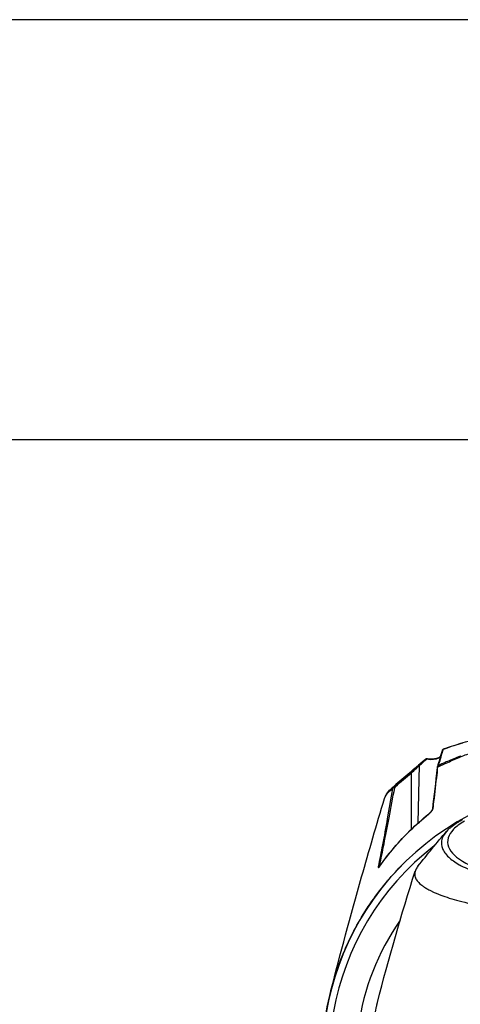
# Model space of a CAD drawing. Header units: millimetres. Extents: x 0 to 7374, y 0 to 4200.
# Tile 532 of 656: x 1844 to 1990, y 3872 to 4200. Entities that reach past the tile are written whole.
import ezdxf
from ezdxf.enums import TextEntityAlignment as Align

# ---------------------------------------------------------------- set-up
doc = ezdxf.new("R2010")
doc.units = ezdxf.units.MM
doc.header["$LTSCALE"] = 0.2
doc.layers.add('10_Drawing Template', color=2, linetype='Continuous')
doc.styles.add('Rainbow-2.5 Style', font='malgunsl.ttf')

# ---------------------------------------------------------------- blocks, each defined once
blk = doc.blocks.new('A$Cf13cdfad')
blk.add_lwpolyline([(0, 0), (594, 0), (594, 420), (0, 420)], close=True)
at = {"layer": '10_Drawing Template'}
blk.add_lwpolyline([(14, 14), (580, 14), (580, 406), (14, 406)], close=True, dxfattribs=at)
at = {"style": 'Rainbow-2.5 Style'}
for tag, p in [('품명', (525.55, 77.113)), ('품번', (513.175, 64.738)), ('리비전', (567.625, 64.738)), ('제도', (540.754, 52.186)), ('제도일자', (567.625, 52.186)), ('스케일', (481, 48.65)), ('재질', (508.579, 48.65)), ('검토', (540.754, 42.286)), ('검토일자', (567.625, 42.286)), ('승인', (540.754, 32.386)), ('승인일자', (567.625, 32.386)), ('참조', (508.579, 28.85)), ('페이지', (540.754, 22.486))]:
    blk.add_attdef(tag, text='', height=3.536, dxfattribs=at).set_placement(p, align=Align.MIDDLE_CENTER)
blk = doc.blocks.new('A$C9c4d0392')
for p, q in [((-52.29, 288.75), (-52.29, 288.75)), ((-57.92, 287.2), (-57.92, 287.2)), ((-52.32, 288.65), (-52.32, 288.65)), ((-62.31, 264.15), (-62.31, 282.93)), ((-60.1, 266.2), (-59.58, 285.41)), ((-71.25, 274.41), (-71.25, 274.41)), ((-60.1, 266.15), (-60.1, 266.15)), ((-62.31, 264.1), (-62.31, 264.1)), ((-72.94, 251.89), (-72.82, 251.89)), ((-72.86, 251.81), (-72.86, 251.81))]:
    blk.add_line(p, q)
for radius, start, end in [(92, 325.6988, 214.3012), (89.66, 127.6079, 212.0438), (80.68, 144.9902, 199.6092)]:
    blk.add_arc((0, 187.5), radius, start, end)
for centre, major_axis, ratio, start_param, end_param in [((-1.35, 283.75), (58.72, 0.45), 0.243118, 2.57719, 2.600381), ((-62.27, 282.23), (-0.591, 0.702), 0.572692, 5.37042, 6.277697), ((-66.65, 277.66), (1.22, -0.38), 0.738868, 2.707211, 3.224291), ((-57.73, 268.54), (1.51, 0.99), 0.102459, 5.465956, 5.534133)]:
    blk.add_ellipse(centre, major_axis=major_axis, ratio=ratio, start_param=start_param, end_param=end_param)
for points, knots in [([(-51.65, 290.77), (-48.3, 292.16), (-43.93, 293.45), (-36.12, 295.04), (-33.16, 295.57), (-29.97, 296.05)], [0, 0, 0, 0, 1.947223, 1.947223, 3.056889, 3.056889, 3.056889, 3.056889]), ([(-51.02, 291.01), (-50.99, 291.02), (-50.96, 291.04), (-50.08, 291.38), (-49.19, 291.7), (-48.25, 292.01)], [0, 0, 0, 0, 0.036667, 0.036667, 1, 1, 1, 1]), ([(-48.25, 292.01), (-48.21, 292.02), (-48.18, 292.03), (-47.2, 292.35), (-46.21, 292.65), (-45.16, 292.96)], [0, 0, 0, 0, 0.037637, 0.037637, 1, 1, 1, 1]), ([(-52.45, 288.2), (-52.45, 288.2), (-52.45, 288.2), (-52.26, 288.88), (-52.07, 289.57), (-51.88, 290.23)], [0, 0, 0, 0, 0.000001, 0.000001, 1, 1, 1, 1]), ([(-52.01, 290.39), (-51.99, 290.45), (-51.96, 290.51), (-51.88, 290.62), (-51.83, 290.67), (-51.74, 290.73), (-51.69, 290.76), (-51.65, 290.78)], [0, 0, 0, 0, 0.02139448, 0.02139448, 0.04214927, 0.04214927, 0.05743811, 0.05743811, 0.05743811, 0.05743811]), ([(-52.01, 290.39), (-51.99, 290.44), (-51.93, 290.57), (-51.82, 290.68), (-51.74, 290.72)], [0.2631313, 0.2631313, 0.2631313, 0.2631313, 0.5714286, 1, 1, 1, 1]), ([(-46.43, 288.02), (-46.43, 288.02), (-46.42, 288.02), (-46.41, 288.02), (-46.25, 288.09), (-46.09, 288.16), (-45.93, 288.23), (-44.59, 288.79), (-43.2, 289.35), (-41.78, 289.88), (-41.69, 289.92), (-41.61, 289.95), (-41.52, 289.98), (-41.3, 290.06), (-41.07, 290.15), (-40.85, 290.23)], [0, 0, 0, 0, 0.0039792, 0.0039792, 0.0039792, 0.0938032, 0.0938032, 0.0938032, 0.837509, 0.837509, 0.837509, 0.8821236, 0.8821236, 0.8821236, 0.9999982, 0.9999982, 0.9999982, 0.9999982]), ([(-59.95, 285.44), (-60.25, 285.18), (-60.68, 284.81), (-61.65, 283.97), (-62.33, 283.39), (-62.85, 282.93)], [0, 0, 0, 0, 0.285714, 0.428571, 1, 1, 1, 1]), ([(-57.49, 287.55), (-57.47, 287.57), (-57.43, 287.57), (-57.38, 287.57), (-57.34, 287.56), (-57.3, 287.55), (-57.24, 287.53)], [0, 0, 0, 0, 0.613358, 0.613358, 0.613358, 1, 1, 1, 1]), ([(-57.47, 287.57), (-57.43, 287.6), (-57.38, 287.62), (-57.3, 287.66), (-57.26, 287.67), (-57.19, 287.69), (-57.15, 287.69), (-57.09, 287.7), (-57.06, 287.7), (-57, 287.69), (-56.98, 287.69), (-56.95, 287.69)], [4.8703641, 4.8703641, 4.8703641, 4.8703641, 4.9868406, 4.9868406, 5.103317, 5.103317, 5.2197934, 5.2197934, 5.3362698, 5.3362698, 5.434614, 5.434614, 5.434614, 5.434614]), ([(-57.24, 287.53), (-55.55, 287.28), (-54.13, 287.36), (-52.96, 287.99), (-52.77, 288.13), (-52.61, 288.29)], [0, 0, 0, 0, 0.5552133, 0.5552133, 0.6841462, 0.6841462, 0.6841462, 0.6841462]), ([(-57.24, 287.53), (-57.2, 287.58), (-57.16, 287.62), (-57.12, 287.65), (-57.07, 287.67), (-57.02, 287.69), (-56.97, 287.69), (-56.96, 287.69), (-56.95, 287.69), (-56.94, 287.69)], [0, 0, 0, 0, 0.2856796, 0.2856796, 0.2856796, 0.5713316, 0.5713316, 0.5713316, 0.6389843, 0.6389843, 0.6389843, 0.6389843]), ([(-56.94, 287.69), (-55.78, 287.54), (-54.74, 287.56), (-53.35, 287.89), (-52.89, 288.11), (-52.57, 288.42)], [0, 0, 0, 0, 0.4948806, 0.4948806, 0.8599969, 0.8599969, 0.8599969, 0.8599969]), ([(-50.3, 286.7), (-50.57, 286.59), (-50.84, 286.47), (-51.1, 286.35), (-51.86, 286.02), (-52.6, 285.69), (-53.31, 285.38)], [0, 0, 0, 0, 0.2560969, 0.2560969, 0.2560969, 1, 1, 1, 1]), ([(-53.14, 285.91), (-53.14, 285.91), (-53.14, 285.91), (-52.91, 286.63), (-52.68, 287.41), (-52.45, 288.2)], [0, 0, 0, 0, 0.000001, 0.000001, 1, 1, 1, 1]), ([(-51.5, 285.81), (-51.24, 285.93), (-50.97, 286.05), (-50.7, 286.17), (-49.34, 286.77), (-47.92, 287.39), (-46.43, 288.02)], [0, 0, 0, 0, 0.1664378, 0.1664378, 0.1664378, 1, 1, 1, 1]), ([(-46.05, 288.52), (-46.06, 288.52), (-46.06, 288.52), (-47.54, 287.9), (-48.96, 287.29), (-50.3, 286.7)], [0.0000001, 0.0000001, 0.0000001, 0.0000001, 0.0044785, 0.0044785, 1, 1, 1, 1]), ([(-62.31, 282.93), (-61.77, 283.38), (-61.15, 283.96), (-60.22, 284.8), (-59.85, 285.16), (-59.58, 285.41)], [0, 0, 0, 0, 0.571429, 0.714286, 1, 1, 1, 1]), ([(-53.64, 284.66), (-53.63, 284.75), (-53.62, 284.83), (-53.6, 284.95), (-53.59, 285.01), (-53.57, 285.07)], [0.00072312, 0.00072312, 0.00072312, 0.00072312, 0.04219308, 0.04219308, 0.08068886, 0.08068886, 0.08068886, 0.08068886]), ([(-53.64, 284.66), (-53.64, 284.69), (-53.63, 284.73), (-53.62, 284.76), (-53.61, 284.77), (-53.61, 284.78), (-53.6, 284.79), (-53.58, 284.84), (-53.53, 284.88), (-53.49, 284.92)], [0.1039313, 0.1039313, 0.1039313, 0.1039313, 0.4285514, 0.4285514, 0.4285514, 0.5, 0.5, 0.5, 1, 1, 1, 1]), ([(-53.57, 285.07), (-53.56, 285.11), (-53.5, 285.24), (-53.39, 285.34), (-53.31, 285.38)], [0.2813882, 0.2813882, 0.2813882, 0.2813882, 0.5, 1, 1, 1, 1]), ([(-53.49, 284.92), (-53.48, 284.95), (-53.47, 285), (-53.45, 285.06), (-53.44, 285.12), (-53.42, 285.17), (-53.4, 285.22), (-53.39, 285.26), (-53.37, 285.3), (-53.35, 285.33), (-53.33, 285.36), (-53.32, 285.38), (-53.31, 285.38)], [0.000006, 0.000006, 0.000006, 0.000006, 0.1077497, 0.2075351, 0.307839, 0.4087007, 0.5101494, 0.6121122, 0.7145544, 0.8175038, 0.9209628, 1, 1, 1, 1]), ([(-54.95, 272.29), (-54.95, 272.29), (-54.95, 272.29), (-54.95, 272.29), (-54.6, 275.2), (-54.25, 278.17), (-53.9, 281.27)], [0, 0, 0, 0, 0.000008, 0.000008, 0.000008, 1, 1, 1, 1]), ([(-72.94, 251.89), (-72.42, 254.3), (-71.93, 256.72), (-70.87, 262.05), (-70.32, 264.97), (-69.15, 271.24), (-68.53, 274.6), (-67.88, 277.96)], [0, 0, 0, 0, 0.2778138, 0.2778138, 0.6135201, 0.6135201, 1, 1, 1, 1]), ([(-71.25, 274.41), (-71.22, 274.53), (-71.17, 274.65), (-70.72, 275.73), (-69.86, 276.69), (-68.6, 277.64)], [0.5033391, 0.5033391, 0.5033391, 0.5033391, 0.5589987, 0.5589987, 1, 1, 1, 1]), ([(-68.12, 278.39), (-68.16, 278.36), (-68.23, 278.3), (-68.3, 278.21), (-68.36, 278.13), (-68.42, 278.05), (-68.47, 277.97), (-68.51, 277.89), (-68.55, 277.8), (-68.57, 277.72), (-68.59, 277.66), (-68.6, 277.64)], [0, 0, 0, 0, 0.157145, 0.262761, 0.368885, 0.475582, 0.582905, 0.69084, 0.799393, 0.908417, 1, 1, 1, 1]), ([(-67.88, 277.96), (-68.05, 277.97), (-68.36, 277.91), (-68.55, 277.72), (-68.6, 277.64)], [0, 0, 0, 0, 0.571429, 1, 1, 1, 1]), ([(-89.11, 210.4), (-86.02, 222.44), (-82.59, 235.22), (-76.47, 256.87), (-73.92, 265.6), (-71.25, 274.41)], [0, 0, 0, 0, 4.45145, 4.45145, 7.378349, 7.378349, 7.378349, 7.378349]), ([(-72.82, 251.89), (-72.1, 252.92), (-71.35, 253.93), (-68.24, 257.96), (-65.65, 260.89), (-60.85, 265.59), (-58.77, 267.44), (-56.56, 269.21)], [0, 0, 0, 0, 0.48454, 0.48454, 1.940528, 1.940528, 2.940519, 2.940519, 2.940519, 2.940519]), ([(-56.56, 269.17), (-56.2, 269.46), (-55.69, 269.96), (-55.2, 270.69), (-55.12, 270.95), (-55.1, 271.05)], [0, 0, 0, 0, 0.599991, 0.799995, 1, 1, 1, 1]), ([(-56.56, 269.21), (-56.41, 269.34), (-56.24, 269.49), (-55.98, 269.75), (-55.87, 269.86), (-55.7, 270.05), (-55.64, 270.13), (-55.53, 270.28), (-55.48, 270.34), (-55.41, 270.45), (-55.38, 270.5), (-55.33, 270.58), (-55.32, 270.61), (-55.28, 270.69), (-55.26, 270.73), (-55.25, 270.77), (-55.25, 270.78), (-55.24, 270.8), (-55.24, 270.81), (-55.24, 270.81)], [0, 0, 0, 0, 0.0734011, 0.0734011, 0.1190107, 0.1190107, 0.1507721, 0.1507721, 0.1742086, 0.1742086, 0.1923743, 0.1923743, 0.205209, 0.205209, 0.2249673, 0.2249673, 0.2340538, 0.2340538, 0.2436105, 0.2436105, 0.2436105, 0.2436105]), ([(-55.24, 270.81), (-55.24, 270.84), (-55.21, 270.93), (-55.15, 271.01), (-55.1, 271.05)], [0.1168445, 0.1168445, 0.1168445, 0.1168445, 0.4285714, 1, 1, 1, 1]), ([(-45.34, 267.27), (-45.69, 267.06), (-46.04, 266.86), (-46.77, 266.43), (-47.01, 266.28), (-48.05, 265.62), (-48.66, 265.2), (-49.57, 264.45), (-49.9, 264.16), (-51.37, 262.67), (-52.08, 261.45), (-52.41, 259.39), (-52.32, 258.56), (-51.63, 256.75), (-50.92, 255.77), (-48.98, 253.95), (-47.81, 253.11), (-46.18, 252.19), (-45.98, 252.08), (-44.94, 251.53), (-44.04, 251.1), (-42.09, 250.26), (-41.04, 249.85), (-38.82, 249.07), (-37.65, 248.7), (-33.96, 247.63), (-31.27, 247), (-26.3, 246.03), (-24.1, 245.67), (-20.13, 245.11), (-18.38, 244.9), (-13.93, 244.44), (-11.19, 244.22), (-7.04, 244), (-5.62, 243.94), (-2.82, 243.85), (-1.41, 243.83), (0, 243.83)], [-11.154238, -11.154238, -11.154238, -11.154238, -10.868129, -10.868129, -10.55799, -10.55799, -10.063125, -10.063125, -9.746706, -9.746706, -8.479112, -8.479112, -7.633641, -7.633641, -6.611509, -6.611509, -5.689122, -5.689122, -5.561638, -5.561638, -5.052877, -5.052877, -4.538879, -4.538879, -4.025725, -4.025725, -3.004294, -3.004294, -2.253425, -2.253425, -1.690162, -1.690162, -0.844455, -0.844455, -0.423499, -0.423499, -0.000001, -0.000001, -0.000001, -0.000001]), ([(-44.69, 266.8), (-45.42, 266.37), (-46.1, 265.93), (-47.31, 265.03), (-47.83, 264.57), (-49.17, 263.19), (-49.77, 262.24), (-50.7, 259.18), (-49.8, 257.24), (-46.09, 253.64), (-42.89, 251.89), (-34.59, 248.9), (-29.65, 247.68), (-21.25, 246.27), (-18.25, 245.88), (-12.1, 245.26), (-8.93, 245.03), (-3.86, 244.82), (-1.93, 244.77), (0, 244.77)], [-9.811279, -9.811279, -9.811279, -9.811279, -9.398642, -9.398642, -8.992054, -8.992054, -8.186721, -8.186721, -6.422299, -6.422299, -4.443931, -4.443931, -2.53415, -2.53415, -1.54967, -1.54967, -0.579407, -0.579407, -0.000001, -0.000001, -0.000001, -0.000001]), ([(-68.02, 258.04), (-66.33, 260.03), (-64.52, 261.96), (-62.58, 263.84), (-62.58, 263.84), (-62.58, 263.84)], [0.0000007, 0.0000007, 0.0000007, 0.0000007, 0.9999719, 0.9999719, 1, 1, 1, 1]), ([(-92.01, 186.72), (-92.01, 186.97), (-92.01, 187.23), (-92.01, 197.84), (-90.28, 208.2), (-85.83, 220.76), (-84.82, 223.25), (-82.57, 228.18), (-81.33, 230.61), (-78.59, 235.41), (-77.1, 237.78), (-73.86, 242.42), (-72.12, 244.7), (-68.63, 248.82), (-66.93, 250.67), (-65.13, 252.47)], [0.4969046, 0.4969046, 0.4969046, 0.4969046, 0.5, 0.5, 0.625, 0.625, 0.65625, 0.65625, 0.6875, 0.6875, 0.71875, 0.71875, 0.75, 0.75, 0.776648, 0.776648, 0.776648, 0.776648]), ([(-73.38, 251.71), (-73.42, 251.56), (-73.43, 251.33), (-73.25, 251.31), (-73.01, 251.59), (-72.86, 251.81)], [0, 0, 0, 0, 0.285714, 0.571429, 1, 1, 1, 1]), ([(-72.94, 251.89), (-72.99, 251.89), (-73.04, 251.89), (-73.09, 251.88), (-73.14, 251.87), (-73.19, 251.85), (-73.23, 251.83), (-73.3, 251.8), (-73.35, 251.76), (-73.38, 251.71)], [0, 0, 0, 0, 0.285714, 0.285714, 0.285714, 0.571429, 0.571429, 0.571429, 1, 1, 1, 1]), ([(-73.07, 251.59), (-73.07, 251.59), (-73.07, 251.59), (-73.07, 251.59), (-73.06, 251.6), (-73.04, 251.62), (-73.02, 251.64), (-72.97, 251.7), (-72.93, 251.74), (-72.87, 251.82), (-72.85, 251.85), (-72.83, 251.88)], [0.04397744, 0.04397744, 0.04397744, 0.04397744, 0.04675434, 0.04675434, 0.05995604, 0.05995604, 0.08180334, 0.08180334, 0.11135783, 0.11135783, 0.12605191, 0.12605191, 0.12605191, 0.12605191]), ([(-60.15, 251.8), (-60.45, 251.41), (-60.7, 251.03), (-60.96, 250.45), (-61.04, 250.25), (-61.21, 249.65), (-61.25, 249.24), (-61.17, 248.41), (-61.05, 247.99), (-60.77, 247.46), (-60.71, 247.36), (-60.51, 247.05), (-60.36, 246.85), (-59.83, 246.24), (-59.39, 245.83), (-58.71, 245.32), (-58.57, 245.21), (-58.11, 244.89), (-57.76, 244.66), (-57.02, 244.22), (-56.63, 244), (-56.07, 243.71), (-55.91, 243.63), (-55.63, 243.49), (-55.51, 243.43), (-54.53, 242.97), (-53.59, 242.58), (-50.79, 241.51), (-48.73, 240.85), (-43.92, 239.58), (-41.1, 238.98), (-36.77, 238.19), (-35.39, 237.96), (-33.34, 237.65), (-32.71, 237.56), (-29.69, 237.14), (-27.2, 236.84), (-22.71, 236.4), (-20.73, 236.23), (-15.74, 235.87), (-12.62, 235.7), (-6.34, 235.47), (-3.22, 235.43), (0, 235.42)], [3.441811, 3.441811, 3.441811, 3.441811, 3.949545, 3.949545, 4.206652, 4.206652, 4.738739, 4.738739, 5.291947, 5.291947, 5.430727, 5.430727, 5.707631, 5.707631, 6.282241, 6.282241, 6.427689, 6.427689, 6.766127, 6.766127, 7.099376, 7.099376, 7.223437, 7.223437, 7.319112, 7.319112, 7.934551, 7.934551, 9.024941, 9.024941, 10.236224, 10.236224, 10.77586, 10.77586, 11.0135, 11.0135, 11.919346, 11.919346, 12.597116, 12.597116, 13.609698, 13.609698, 14.62284, 14.62284, 14.62284, 14.62284]), ([(-52.53, 152.59), (-53.16, 153.19), (-53.78, 153.8), (-54.38, 154.42), (-55.01, 155.06), (-55.61, 155.71), (-56.21, 156.36), (-56.8, 157.01), (-57.38, 157.67), (-57.95, 158.34), (-58.51, 159), (-59.06, 159.67), (-59.6, 160.35), (-59.84, 160.66), (-60.08, 160.96), (-60.32, 161.27), (-60.34, 161.3), (-60.37, 161.34), (-60.4, 161.37), (-60.64, 161.69), (-60.88, 162.02), (-61.12, 162.34), (-61.14, 162.36), (-61.15, 162.38), (-61.17, 162.4), (-61.67, 163.09), (-62.17, 163.78), (-62.65, 164.48), (-63.13, 165.18), (-63.59, 165.88), (-64.05, 166.59), (-64.5, 167.3), (-64.94, 168.01), (-65.37, 168.73), (-65.79, 169.44), (-66.2, 170.16), (-66.6, 170.88), (-67, 171.6), (-67.38, 172.33), (-67.75, 173.07), (-68.12, 173.79), (-68.48, 174.53), (-68.83, 175.27), (-68.99, 175.61), (-69.15, 175.95), (-69.3, 176.29), (-69.31, 176.32), (-69.33, 176.34), (-69.34, 176.37), (-69.51, 176.74), (-69.67, 177.11), (-69.83, 177.49), (-70.15, 178.23), (-70.45, 178.97), (-70.75, 179.72), (-70.78, 179.81), (-70.82, 179.89), (-70.85, 179.98), (-71.08, 180.57), (-71.33, 181.25), (-71.59, 181.97), (-71.85, 182.68), (-72.11, 183.45), (-72.36, 184.24), (-72.48, 184.61), (-72.6, 184.99), (-72.72, 185.37), (-72.78, 185.56), (-72.84, 185.75), (-72.89, 185.94), (-72.95, 186.13), (-73, 186.32), (-73.06, 186.51), (-73.17, 186.89), (-73.27, 187.27), (-73.38, 187.66), (-73.4, 187.74), (-73.42, 187.83), (-73.45, 187.91), (-73.45, 187.92), (-73.45, 187.93), (-73.46, 187.94), (-73.47, 188.01), (-73.49, 188.08), (-73.51, 188.15), (-73.52, 188.17), (-73.52, 188.2), (-73.53, 188.23), (-73.56, 188.32), (-73.58, 188.42), (-73.61, 188.52), (-73.63, 188.61), (-73.65, 188.71), (-73.68, 188.8), (-73.87, 189.58), (-74.03, 190.36), (-74.17, 191.1), (-74.31, 191.88), (-74.42, 192.65), (-74.51, 193.42), (-74.54, 193.61), (-74.56, 193.81), (-74.58, 194), (-74.6, 194.19), (-74.61, 194.39), (-74.63, 194.58), (-74.66, 194.97), (-74.69, 195.36), (-74.71, 195.74), (-74.74, 196.52), (-74.76, 197.3), (-74.75, 198.07), (-74.73, 198.85), (-74.69, 199.63), (-74.63, 200.4), (-74.57, 201.18), (-74.48, 201.95), (-74.36, 202.72), (-74.25, 203.48), (-74.11, 204.25), (-73.95, 205.03), (-73.87, 205.41), (-73.78, 205.8), (-73.68, 206.18), (-73.67, 206.26), (-73.65, 206.33), (-73.63, 206.4)], [-3.557386, -3.557386, -3.557386, -3.557386, -3.467356, -3.467356, -3.467356, -3.375437, -3.375437, -3.375437, -3.28451, -3.28451, -3.28451, -3.194551, -3.194551, -3.194551, -3.154553, -3.154553, -3.154553, -3.149934, -3.149934, -3.149934, -3.108295, -3.108295, -3.108295, -3.105545, -3.105545, -3.105545, -3.017473, -3.017473, -3.017473, -2.930284, -2.930284, -2.930284, -2.844, -2.844, -2.844, -2.758572, -2.758572, -2.758572, -2.673983, -2.673983, -2.673983, -2.590193, -2.590193, -2.590193, -2.551886, -2.551886, -2.551886, -2.548616, -2.548616, -2.548616, -2.507206, -2.507206, -2.507206, -2.424992, -2.424992, -2.424992, -2.415847, -2.415847, -2.415847, -2.353297, -2.353297, -2.353297, -2.292264, -2.292264, -2.292264, -2.26354, -2.26354, -2.26354, -2.249417, -2.249417, -2.249417, -2.235388, -2.235388, -2.235388, -2.207469, -2.207469, -2.207469, -2.201223, -2.201223, -2.201223, -2.200479, -2.200479, -2.200479, -2.195485, -2.195485, -2.195485, -2.193484, -2.193484, -2.193484, -2.186476, -2.186476, -2.186476, -2.179456, -2.179456, -2.179456, -2.121817, -2.121817, -2.121817, -2.061554, -2.061554, -2.061554, -2.046434, -2.046434, -2.046434, -2.031311, -2.031311, -2.031311, -2.001028, -2.001028, -2.001028, -1.940407, -1.940407, -1.940407, -1.879822, -1.879822, -1.879822, -1.819404, -1.819404, -1.819404, -1.759951, -1.759951, -1.759951, -1.731141, -1.731141, -1.731141, -1.725643, -1.725643, -1.725643, -1.725643])]:
    blk.add_open_spline(points, degree=3, knots=knots)
for points in [[(-53.57, 285.07), (-53.06, 286.61), (-52.53, 288.6), (-52.01, 290.38)], [(-52.01, 290.38), (-52.01, 290.38), (-52.01, 290.39), (-52.01, 290.39)], [(-51.88, 290.23), (-51.83, 290.4), (-51.78, 290.56), (-51.74, 290.72)], [(-51.74, 290.72), (-51.71, 290.75), (-51.68, 290.76), (-51.65, 290.78)], [(-68.77, 277.88), (-65.07, 281.04), (-61.45, 284.15), (-57.92, 287.2)], [(-57.49, 287.55), (-58.35, 286.82), (-59.17, 286.11), (-59.95, 285.44)], [(-59.58, 285.41), (-59.66, 285.45), (-59.81, 285.5), (-59.92, 285.47), (-59.95, 285.44)], [(-59.58, 285.41), (-58.83, 286.09), (-58.05, 286.8), (-57.24, 287.53)], [(-57.92, 287.2), (-57.78, 287.32), (-57.64, 287.43), (-57.49, 287.55)], [(-57.85, 287.26), (-57.73, 287.36), (-57.61, 287.46), (-57.49, 287.55)], [(-57.49, 287.55), (-57.49, 287.55), (-57.48, 287.56), (-57.48, 287.56)], [(-57.48, 287.56), (-57.48, 287.56), (-57.47, 287.56), (-57.47, 287.57)], [(-53.49, 284.92), (-52.84, 285.21), (-52.18, 285.5), (-51.5, 285.81)], [(-53.31, 285.38), (-53.26, 285.56), (-53.2, 285.73), (-53.14, 285.91)], [(-62.85, 282.93), (-64.61, 281.42), (-66.36, 279.91), (-68.12, 278.4)], [(-67.63, 278.38), (-65.8, 279.94), (-64.03, 281.46), (-62.31, 282.93)], [(-55.24, 270.81), (-54.71, 275.22), (-54.18, 279.78), (-53.64, 284.66)], [(-53.9, 281.27), (-53.76, 282.47), (-53.62, 283.69), (-53.49, 284.92)], [(-71.25, 274.41), (-70.85, 275.76), (-69.93, 276.89), (-68.77, 277.88)], [(-68.6, 277.64), (-69.2, 274.31), (-69.77, 270.97), (-70.36, 267.63)], [(-68.12, 278.39), (-68.35, 278.22), (-68.57, 278.05), (-68.77, 277.88)], [(-67.63, 278.38), (-67.72, 278.43), (-67.92, 278.48), (-68.07, 278.43), (-68.12, 278.39)], [(-62.58, 263.84), (-60.71, 265.66), (-58.72, 267.42), (-56.62, 269.11)], [(-56.56, 269.21), (-56.59, 269.19), (-56.61, 269.15), (-56.62, 269.11)], [(-56.56, 269.21), (-56.56, 269.21), (-56.56, 269.21), (-56.56, 269.21)], [(-55.1, 271.05), (-55.05, 271.46), (-55, 271.88), (-54.95, 272.29)], [(-70.36, 267.63), (-70.87, 264.73), (-71.39, 261.83), (-71.95, 258.92)], [(-60.15, 251.8), (-56.99, 255.72), (-53.88, 259.7), (-50.64, 263.38)], [(-71.95, 258.92), (-72.41, 256.52), (-72.89, 254.11), (-73.38, 251.71)], [(-72.86, 251.81), (-71.36, 253.94), (-69.75, 256.01), (-68.02, 258.04)], [(-73.63, 206.4), (-69.92, 221.13), (-65.63, 235.71), (-61.06, 250.15)], [(-72.96, 251.71), (-72.97, 251.75), (-72.96, 251.81), (-72.94, 251.89)], [(-72.82, 251.89), (-72.84, 251.86), (-72.85, 251.84), (-72.86, 251.81)], [(-72.82, 251.89), (-72.82, 251.89), (-72.82, 251.89), (-72.82, 251.89)]]:
    blk.add_open_spline(points, degree=3)

msp = doc.modelspace()

# ---------------------------------------------------------------- block references
at = {"xscale": 10, "yscale": 10, "zscale": 10}
msp.add_blockref('A$Cf13cdfad', (0, 0), dxfattribs=at)
msp.add_blockref('A$C9c4d0392', (2036.257, 3666.139))

doc.saveas('drawing.dxf')
